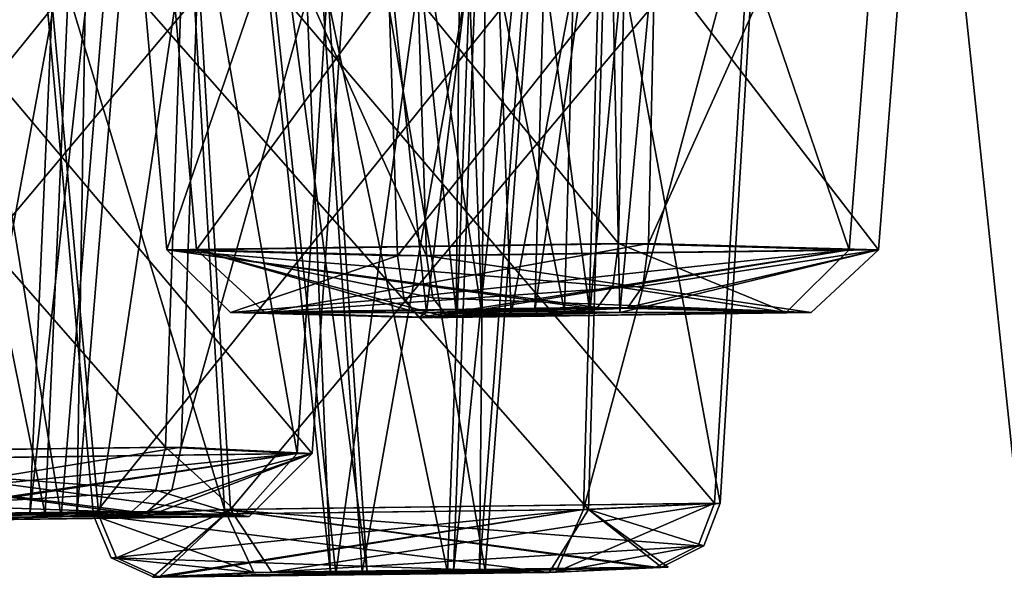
# Model space of a CAD drawing. Header units: inches. Extents: x 0.45 to 9.5, y -0.08 to 2.37.
# Tile 398 of 656: x 5.65 to 5.76, y -0.08 to -0.02. Entities that reach past the tile are written whole.
import ezdxf

# ---------------------------------------------------------------- set-up
doc = ezdxf.new("R2010")
doc.units = ezdxf.units.IN
doc.header["$LTSCALE"] = 86.857513
doc.header["$MEASUREMENT"] = 0
for name, color, linetype in [('2453', 7, 'CONTINUOUS'), ('2454', 7, 'CONTINUOUS'), ('2455', 7, 'CONTINUOUS'), ('2456', 7, 'CONTINUOUS'), ('2457', 7, 'CONTINUOUS'), ('2458', 7, 'CONTINUOUS'), ('2465', 7, 'CONTINUOUS'), ('2475', 7, 'CONTINUOUS'), ('2478', 7, 'CONTINUOUS'), ('2497', 7, 'CONTINUOUS'), ('2498', 7, 'CONTINUOUS'), ('2499', 7, 'CONTINUOUS'), ('2500', 7, 'CONTINUOUS'), ('2501', 7, 'CONTINUOUS'), ('2502', 7, 'CONTINUOUS'), ('2509', 7, 'CONTINUOUS'), ('2563', 7, 'CONTINUOUS'), ('2564', 7, 'CONTINUOUS'), ('2565', 7, 'CONTINUOUS'), ('2566', 7, 'CONTINUOUS'), ('2567', 7, 'CONTINUOUS'), ('2568', 7, 'CONTINUOUS'), ('2575', 7, 'CONTINUOUS'), ('2695', 7, 'CONTINUOUS'), ('2696', 7, 'CONTINUOUS'), ('2697', 7, 'CONTINUOUS'), ('2698', 7, 'CONTINUOUS'), ('2699', 7, 'CONTINUOUS'), ('2700', 7, 'CONTINUOUS'), ('2707', 7, 'CONTINUOUS'), ('3014', 7, 'CONTINUOUS'), ('3015', 7, 'CONTINUOUS'), ('3016', 7, 'CONTINUOUS'), ('3017', 7, 'CONTINUOUS'), ('3018', 7, 'CONTINUOUS'), ('3019', 7, 'CONTINUOUS'), ('3026', 7, 'CONTINUOUS'), ('3278', 7, 'CONTINUOUS'), ('3279', 7, 'CONTINUOUS'), ('3280', 7, 'CONTINUOUS'), ('3281', 7, 'CONTINUOUS'), ('3282', 7, 'CONTINUOUS'), ('3283', 7, 'CONTINUOUS'), ('3290', 7, 'CONTINUOUS')]:
    doc.layers.add(name, color=color, linetype=linetype)

msp = doc.modelspace()

# ---------------------------------------------------------------- linework, layer by layer
at = {"layer": '2453', "linetype": 'CONTINUOUS'}
for points in [[(5.71514, -0.0019, -4.79946), (5.65061, -0.00234, -4.8168), (5.71312, -0.07345, -4.80552), (5.71514, -0.0019, -4.79946)], [(5.72816, -0.07273, -4.86149), (5.71514, -0.0019, -4.79946), (5.71312, -0.07345, -4.80552), (5.72816, -0.07273, -4.86149)], [(5.73248, -0.00145, -4.86398), (5.71514, -0.0019, -4.79946), (5.72816, -0.07273, -4.86149), (5.73248, -0.00145, -4.86398)], [(5.65061, -0.00234, -4.8168), (5.65715, -0.07416, -4.82057), (5.71312, -0.07345, -4.80552), (5.65061, -0.00234, -4.8168)]]:
    msp.add_3dface(points, dxfattribs=at)
at = {"layer": '2454', "linetype": 'CONTINUOUS'}
for points in [[(5.72629, -0.07762, -4.86041), (5.72816, -0.07273, -4.86149), (5.71312, -0.07345, -4.80552), (5.72629, -0.07762, -4.86041)], [(5.65715, -0.07416, -4.82057), (5.70861, -0.08065, -4.81201), (5.71312, -0.07345, -4.80552), (5.65715, -0.07416, -4.82057)], [(5.70861, -0.08065, -4.81201), (5.65715, -0.07416, -4.82057), (5.65917, -0.07897, -4.82173), (5.70861, -0.08065, -4.81201)], [(5.70861, -0.08065, -4.81201), (5.72223, -0.08006, -4.85624), (5.71312, -0.07345, -4.80552), (5.70861, -0.08065, -4.81201)], [(5.72147, -0.08005, -4.85764), (5.72629, -0.07762, -4.86041), (5.71312, -0.07345, -4.80552), (5.72147, -0.08005, -4.85764)], [(5.72223, -0.08006, -4.85624), (5.72147, -0.08005, -4.85764), (5.71312, -0.07345, -4.80552), (5.72223, -0.08006, -4.85624)], [(5.66406, -0.08121, -4.82455), (5.70861, -0.08065, -4.81201), (5.65917, -0.07897, -4.82173), (5.66406, -0.08121, -4.82455)]]:
    msp.add_3dface(points, dxfattribs=at)
at = {"layer": '2455', "linetype": 'CONTINUOUS'}
for points in [[(5.72816, -0.07273, -4.86149), (5.67692, -0.08062, -4.87017), (5.67219, -0.07345, -4.87654), (5.72816, -0.07273, -4.86149)], [(5.67692, -0.08062, -4.87017), (5.72816, -0.07273, -4.86149), (5.72629, -0.07762, -4.86041), (5.67692, -0.08062, -4.87017)], [(5.65715, -0.07416, -4.82057), (5.67219, -0.07345, -4.87654), (5.65917, -0.07897, -4.82173), (5.65715, -0.07416, -4.82057)], [(5.67219, -0.07345, -4.87654), (5.66406, -0.08121, -4.82455), (5.65917, -0.07897, -4.82173), (5.67219, -0.07345, -4.87654)], [(5.67692, -0.08062, -4.87017), (5.6633, -0.08121, -4.82594), (5.67219, -0.07345, -4.87654), (5.67692, -0.08062, -4.87017)], [(5.6633, -0.08121, -4.82594), (5.66406, -0.08121, -4.82455), (5.67219, -0.07345, -4.87654), (5.6633, -0.08121, -4.82594)], [(5.72147, -0.08005, -4.85764), (5.67692, -0.08062, -4.87017), (5.72629, -0.07762, -4.86041), (5.72147, -0.08005, -4.85764)]]:
    msp.add_3dface(points, dxfattribs=at)
at = {"layer": '2456', "linetype": 'CONTINUOUS'}
for points in [[(5.65061, -0.00234, -4.8168), (5.66795, -0.0019, -4.88132), (5.65715, -0.07416, -4.82057), (5.65061, -0.00234, -4.8168)], [(5.66795, -0.0019, -4.88132), (5.67219, -0.07345, -4.87654), (5.65715, -0.07416, -4.82057), (5.66795, -0.0019, -4.88132)], [(5.66795, -0.0019, -4.88132), (5.73248, -0.00145, -4.86398), (5.67219, -0.07345, -4.87654), (5.66795, -0.0019, -4.88132)], [(5.73248, -0.00145, -4.86398), (5.72816, -0.07273, -4.86149), (5.67219, -0.07345, -4.87654), (5.73248, -0.00145, -4.86398)]]:
    msp.add_3dface(points, dxfattribs=at)
at = {"layer": '2457', "linetype": 'CONTINUOUS'}
for points in [[(5.67692, -0.08062, -4.87017), (5.68783, -0.08063, -4.84958), (5.6633, -0.08121, -4.82594), (5.67692, -0.08062, -4.87017)], [(5.68783, -0.08063, -4.84958), (5.68424, -0.0808, -4.83618), (5.6633, -0.08121, -4.82594), (5.68783, -0.08063, -4.84958)], [(5.6633, -0.08121, -4.82594), (5.68424, -0.0808, -4.83618), (5.66406, -0.08121, -4.82455), (5.6633, -0.08121, -4.82594)], [(5.68424, -0.0808, -4.83618), (5.6977, -0.08063, -4.8326), (5.66406, -0.08121, -4.82455), (5.68424, -0.0808, -4.83618)], [(5.66406, -0.08121, -4.82455), (5.6977, -0.08063, -4.8326), (5.70861, -0.08065, -4.81201), (5.66406, -0.08121, -4.82455)], [(5.72147, -0.08005, -4.85764), (5.68783, -0.08063, -4.84958), (5.67692, -0.08062, -4.87017), (5.72147, -0.08005, -4.85764)], [(5.70129, -0.08046, -4.84601), (5.68783, -0.08063, -4.84958), (5.72147, -0.08005, -4.85764), (5.70129, -0.08046, -4.84601)], [(5.6977, -0.08063, -4.8326), (5.70129, -0.08046, -4.84601), (5.72223, -0.08006, -4.85624), (5.6977, -0.08063, -4.8326)], [(5.70861, -0.08065, -4.81201), (5.6977, -0.08063, -4.8326), (5.72223, -0.08006, -4.85624), (5.70861, -0.08065, -4.81201)], [(5.72223, -0.08006, -4.85624), (5.70129, -0.08046, -4.84601), (5.72147, -0.08005, -4.85764), (5.72223, -0.08006, -4.85624)]]:
    msp.add_3dface(points, dxfattribs=at)
at = {"layer": '2458', "linetype": 'CONTINUOUS'}
for points in [[(5.67893, 0.05051, -4.86039), (5.67025, 0.05071, -4.82811), (5.68783, -0.08063, -4.84958), (5.67893, 0.05051, -4.86039)], [(5.67025, 0.05071, -4.82811), (5.68424, -0.0808, -4.83618), (5.68783, -0.08063, -4.84958), (5.67025, 0.05071, -4.82811)], [(5.7112, 0.0503, -4.85172), (5.67893, 0.05051, -4.86039), (5.70129, -0.08046, -4.84601), (5.7112, 0.0503, -4.85172)], [(5.70129, -0.08046, -4.84601), (5.67893, 0.05051, -4.86039), (5.68783, -0.08063, -4.84958), (5.70129, -0.08046, -4.84601)]]:
    msp.add_3dface(points, dxfattribs=at)
at = {"layer": '2465', "linetype": 'CONTINUOUS'}
for points in [[(5.67025, 0.05071, -4.82811), (5.70252, 0.05051, -4.81944), (5.68424, -0.0808, -4.83618), (5.67025, 0.05071, -4.82811)], [(5.68424, -0.0808, -4.83618), (5.70252, 0.05051, -4.81944), (5.6977, -0.08063, -4.8326), (5.68424, -0.0808, -4.83618)], [(5.70252, 0.05051, -4.81944), (5.7112, 0.0503, -4.85172), (5.6977, -0.08063, -4.8326), (5.70252, 0.05051, -4.81944)], [(5.6977, -0.08063, -4.8326), (5.7112, 0.0503, -4.85172), (5.70129, -0.08046, -4.84601), (5.6977, -0.08063, -4.8326)]]:
    msp.add_3dface(points, dxfattribs=at)
at = {"layer": '2475', "linetype": 'CONTINUOUS'}
for points in [[(5.80196, -0.0019, -4.37969), (5.75475, -0.00234, -4.42697), (5.80325, -0.07345, -4.38595), (5.80196, -0.0019, -4.37969)], [(5.75475, -0.00234, -4.42697), (5.7623, -0.07416, -4.42697), (5.80325, -0.07345, -4.38595), (5.75475, -0.00234, -4.42697)]]:
    msp.add_3dface(points, dxfattribs=at)
at = {"layer": '2478', "linetype": 'CONTINUOUS'}
msp.add_3dface([(5.75475, -0.00234, -4.42697), (5.80203, -0.0019, -4.47418), (5.7623, -0.07416, -4.42697), (5.75475, -0.00234, -4.42697)], dxfattribs=at)
at = {"layer": '2497', "linetype": 'CONTINUOUS'}
for points in [[(5.66727, -0.0019, -3.97275), (5.65002, -0.00234, -4.0373), (5.67151, -0.07345, -3.97753), (5.66727, -0.0019, -3.97275)], [(5.73182, -0.00145, -3.99), (5.66727, -0.0019, -3.97275), (5.7275, -0.07273, -3.99249), (5.73182, -0.00145, -3.99)], [(5.7275, -0.07273, -3.99249), (5.66727, -0.0019, -3.97275), (5.67151, -0.07345, -3.97753), (5.7275, -0.07273, -3.99249)], [(5.65002, -0.00234, -4.0373), (5.65656, -0.07416, -4.03352), (5.67151, -0.07345, -3.97753), (5.65002, -0.00234, -4.0373)]]:
    msp.add_3dface(points, dxfattribs=at)
at = {"layer": '2498', "linetype": 'CONTINUOUS'}
for points in [[(5.72563, -0.07762, -3.99357), (5.7275, -0.07273, -3.99249), (5.67151, -0.07345, -3.97753), (5.72563, -0.07762, -3.99357)], [(5.65656, -0.07416, -4.03352), (5.67488, -0.08065, -3.98469), (5.67151, -0.07345, -3.97753), (5.65656, -0.07416, -4.03352)], [(5.67488, -0.08065, -3.98469), (5.65656, -0.07416, -4.03352), (5.65858, -0.07897, -4.03236), (5.67488, -0.08065, -3.98469)], [(5.72082, -0.08005, -3.99636), (5.72563, -0.07762, -3.99357), (5.67151, -0.07345, -3.97753), (5.72082, -0.08005, -3.99636)], [(5.67488, -0.08065, -3.98469), (5.72, -0.08006, -3.995), (5.67151, -0.07345, -3.97753), (5.67488, -0.08065, -3.98469)], [(5.72, -0.08006, -3.995), (5.72082, -0.08005, -3.99636), (5.67151, -0.07345, -3.97753), (5.72, -0.08006, -3.995)], [(5.66346, -0.08121, -4.02953), (5.67488, -0.08065, -3.98469), (5.65858, -0.07897, -4.03236), (5.66346, -0.08121, -4.02953)]]:
    msp.add_3dface(points, dxfattribs=at)
at = {"layer": '2499', "linetype": 'CONTINUOUS'}
for points in [[(5.7275, -0.07273, -3.99249), (5.7094, -0.08062, -4.04121), (5.71255, -0.07345, -4.04849), (5.7275, -0.07273, -3.99249)], [(5.7094, -0.08062, -4.04121), (5.7275, -0.07273, -3.99249), (5.72563, -0.07762, -3.99357), (5.7094, -0.08062, -4.04121)], [(5.65656, -0.07416, -4.03352), (5.71255, -0.07345, -4.04849), (5.65858, -0.07897, -4.03236), (5.65656, -0.07416, -4.03352)], [(5.71255, -0.07345, -4.04849), (5.66346, -0.08121, -4.02953), (5.65858, -0.07897, -4.03236), (5.71255, -0.07345, -4.04849)], [(5.66429, -0.08121, -4.03089), (5.66346, -0.08121, -4.02953), (5.71255, -0.07345, -4.04849), (5.66429, -0.08121, -4.03089)], [(5.7094, -0.08062, -4.04121), (5.66429, -0.08121, -4.03089), (5.71255, -0.07345, -4.04849), (5.7094, -0.08062, -4.04121)], [(5.72082, -0.08005, -3.99636), (5.7094, -0.08062, -4.04121), (5.72563, -0.07762, -3.99357), (5.72082, -0.08005, -3.99636)]]:
    msp.add_3dface(points, dxfattribs=at)
at = {"layer": '2500', "linetype": 'CONTINUOUS'}
for points in [[(5.65002, -0.00234, -4.0373), (5.71458, -0.0019, -4.05455), (5.65656, -0.07416, -4.03352), (5.65002, -0.00234, -4.0373)], [(5.71458, -0.0019, -4.05455), (5.71255, -0.07345, -4.04849), (5.65656, -0.07416, -4.03352), (5.71458, -0.0019, -4.05455)], [(5.71458, -0.0019, -4.05455), (5.73182, -0.00145, -3.99), (5.71255, -0.07345, -4.04849), (5.71458, -0.0019, -4.05455)], [(5.73182, -0.00145, -3.99), (5.7275, -0.07273, -3.99249), (5.71255, -0.07345, -4.04849), (5.73182, -0.00145, -3.99)]]:
    msp.add_3dface(points, dxfattribs=at)
at = {"layer": '2501', "linetype": 'CONTINUOUS'}
for points in [[(5.68362, -0.0808, -4.01787), (5.68726, -0.08063, -4.00442), (5.66346, -0.08121, -4.02953), (5.68362, -0.0808, -4.01787)], [(5.66346, -0.08121, -4.02953), (5.68726, -0.08063, -4.00442), (5.67488, -0.08065, -3.98469), (5.66346, -0.08121, -4.02953)], [(5.66429, -0.08121, -4.03089), (5.68362, -0.0808, -4.01787), (5.66346, -0.08121, -4.02953), (5.66429, -0.08121, -4.03089)], [(5.7094, -0.08062, -4.04121), (5.69702, -0.08063, -4.02147), (5.66429, -0.08121, -4.03089), (5.7094, -0.08062, -4.04121)], [(5.69702, -0.08063, -4.02147), (5.68362, -0.0808, -4.01787), (5.66429, -0.08121, -4.03089), (5.69702, -0.08063, -4.02147)], [(5.67488, -0.08065, -3.98469), (5.68726, -0.08063, -4.00442), (5.72, -0.08006, -3.995), (5.67488, -0.08065, -3.98469)], [(5.68726, -0.08063, -4.00442), (5.70066, -0.08046, -4.00802), (5.72, -0.08006, -3.995), (5.68726, -0.08063, -4.00442)], [(5.70066, -0.08046, -4.00802), (5.69702, -0.08063, -4.02147), (5.72082, -0.08005, -3.99636), (5.70066, -0.08046, -4.00802)], [(5.72082, -0.08005, -3.99636), (5.69702, -0.08063, -4.02147), (5.7094, -0.08062, -4.04121), (5.72082, -0.08005, -3.99636)], [(5.72, -0.08006, -3.995), (5.70066, -0.08046, -4.00802), (5.72082, -0.08005, -3.99636), (5.72, -0.08006, -3.995)]]:
    msp.add_3dface(points, dxfattribs=at)
at = {"layer": '2502', "linetype": 'CONTINUOUS'}
for points in [[(5.70193, 0.05051, -4.03458), (5.66964, 0.05071, -4.02596), (5.69702, -0.08063, -4.02147), (5.70193, 0.05051, -4.03458)], [(5.66964, 0.05071, -4.02596), (5.68362, -0.0808, -4.01787), (5.69702, -0.08063, -4.02147), (5.66964, 0.05071, -4.02596)], [(5.70066, -0.08046, -4.00802), (5.70193, 0.05051, -4.03458), (5.69702, -0.08063, -4.02147), (5.70066, -0.08046, -4.00802)], [(5.71056, 0.0503, -4.00229), (5.70193, 0.05051, -4.03458), (5.70066, -0.08046, -4.00802), (5.71056, 0.0503, -4.00229)]]:
    msp.add_3dface(points, dxfattribs=at)
at = {"layer": '2509', "linetype": 'CONTINUOUS'}
for points in [[(5.66964, 0.05071, -4.02596), (5.67827, 0.05051, -3.99367), (5.68362, -0.0808, -4.01787), (5.66964, 0.05071, -4.02596)], [(5.67827, 0.05051, -3.99367), (5.71056, 0.0503, -4.00229), (5.68726, -0.08063, -4.00442), (5.67827, 0.05051, -3.99367)], [(5.68362, -0.0808, -4.01787), (5.67827, 0.05051, -3.99367), (5.68726, -0.08063, -4.00442), (5.68362, -0.0808, -4.01787)], [(5.68726, -0.08063, -4.00442), (5.71056, 0.0503, -4.00229), (5.70066, -0.08046, -4.00802), (5.68726, -0.08063, -4.00442)]]:
    msp.add_3dface(points, dxfattribs=at)
at = {"layer": '2563', "linetype": 'CONTINUOUS'}
for points in [[(5.66907, 0.00524, -5.62719), (5.68643, 0.0045, -5.56285), (5.66656, -0.06634, -5.62285), (5.66907, 0.00524, -5.62719)], [(5.68643, 0.0045, -5.56285), (5.62177, 0.00376, -5.5454), (5.68153, -0.06706, -5.56686), (5.68643, 0.0045, -5.56285)], [(5.62177, 0.00376, -5.5454), (5.62553, -0.06777, -5.55191), (5.68153, -0.06706, -5.56686), (5.62177, 0.00376, -5.5454)], [(5.66656, -0.06634, -5.62285), (5.68643, 0.0045, -5.56285), (5.68153, -0.06706, -5.56686), (5.66656, -0.06634, -5.62285)]]:
    msp.add_3dface(points, dxfattribs=at)
at = {"layer": '2564', "linetype": 'CONTINUOUS'}
for points in [[(5.66548, -0.07123, -5.62098), (5.66656, -0.06634, -5.62285), (5.68153, -0.06706, -5.56686), (5.66548, -0.07123, -5.62098)], [(5.62553, -0.06777, -5.55191), (5.67434, -0.07426, -5.57018), (5.68153, -0.06706, -5.56686), (5.62553, -0.06777, -5.55191)], [(5.6627, -0.07367, -5.61617), (5.66548, -0.07123, -5.62098), (5.68153, -0.06706, -5.56686), (5.6627, -0.07367, -5.61617)], [(5.66415, -0.07367, -5.61528), (5.6627, -0.07367, -5.61617), (5.68153, -0.06706, -5.56686), (5.66415, -0.07367, -5.61528)], [(5.67434, -0.07426, -5.57018), (5.66415, -0.07367, -5.61528), (5.68153, -0.06706, -5.56686), (5.67434, -0.07426, -5.57018)], [(5.67434, -0.07426, -5.57018), (5.62553, -0.06777, -5.55191), (5.6267, -0.07259, -5.55393), (5.67434, -0.07426, -5.57018)], [(5.62952, -0.07482, -5.55881), (5.67434, -0.07426, -5.57018), (5.6267, -0.07259, -5.55393), (5.62952, -0.07482, -5.55881)]]:
    msp.add_3dface(points, dxfattribs=at)
at = {"layer": '2565', "linetype": 'CONTINUOUS'}
for points in [[(5.66656, -0.06634, -5.62285), (5.61788, -0.07423, -5.6048), (5.61057, -0.06706, -5.6079), (5.66656, -0.06634, -5.62285)], [(5.61788, -0.07423, -5.6048), (5.66656, -0.06634, -5.62285), (5.66548, -0.07123, -5.62098), (5.61788, -0.07423, -5.6048)], [(5.6627, -0.07367, -5.61617), (5.61788, -0.07423, -5.6048), (5.66548, -0.07123, -5.62098), (5.6627, -0.07367, -5.61617)]]:
    msp.add_3dface(points, dxfattribs=at)
at = {"layer": '2566', "linetype": 'CONTINUOUS'}
for points in [[(5.60439, 0.00449, -5.60972), (5.66907, 0.00524, -5.62719), (5.61057, -0.06706, -5.6079), (5.60439, 0.00449, -5.60972)], [(5.66907, 0.00524, -5.62719), (5.66656, -0.06634, -5.62285), (5.61057, -0.06706, -5.6079), (5.66907, 0.00524, -5.62719)]]:
    msp.add_3dface(points, dxfattribs=at)
at = {"layer": '2567', "linetype": 'CONTINUOUS'}
for points in [[(5.6627, -0.07367, -5.61617), (5.63759, -0.07425, -5.59237), (5.61788, -0.07423, -5.6048), (5.6627, -0.07367, -5.61617)], [(5.64118, -0.07442, -5.57897), (5.65463, -0.07424, -5.58261), (5.62952, -0.07482, -5.55881), (5.64118, -0.07442, -5.57897)], [(5.62952, -0.07482, -5.55881), (5.65463, -0.07424, -5.58261), (5.67434, -0.07426, -5.57018), (5.62952, -0.07482, -5.55881)], [(5.65104, -0.07407, -5.59601), (5.63759, -0.07425, -5.59237), (5.6627, -0.07367, -5.61617), (5.65104, -0.07407, -5.59601)], [(5.65463, -0.07424, -5.58261), (5.65104, -0.07407, -5.59601), (5.66415, -0.07367, -5.61528), (5.65463, -0.07424, -5.58261)], [(5.66415, -0.07367, -5.61528), (5.65104, -0.07407, -5.59601), (5.6627, -0.07367, -5.61617), (5.66415, -0.07367, -5.61528)], [(5.67434, -0.07426, -5.57018), (5.65463, -0.07424, -5.58261), (5.66415, -0.07367, -5.61528), (5.67434, -0.07426, -5.57018)]]:
    msp.add_3dface(points, dxfattribs=at)
at = {"layer": '2568', "linetype": 'CONTINUOUS'}
for points in [[(5.65677, 0.0567, -5.60591), (5.62448, 0.05691, -5.59728), (5.65104, -0.07407, -5.59601), (5.65677, 0.0567, -5.60591)], [(5.65104, -0.07407, -5.59601), (5.62448, 0.05691, -5.59728), (5.63759, -0.07425, -5.59237), (5.65104, -0.07407, -5.59601)]]:
    msp.add_3dface(points, dxfattribs=at)
at = {"layer": '2575', "linetype": 'CONTINUOUS'}
for points in [[(5.6331, 0.05711, -5.56499), (5.66539, 0.05691, -5.57362), (5.64118, -0.07442, -5.57897), (5.6331, 0.05711, -5.56499)], [(5.64118, -0.07442, -5.57897), (5.66539, 0.05691, -5.57362), (5.65463, -0.07424, -5.58261), (5.64118, -0.07442, -5.57897)], [(5.65463, -0.07424, -5.58261), (5.65677, 0.0567, -5.60591), (5.65104, -0.07407, -5.59601), (5.65463, -0.07424, -5.58261)], [(5.66539, 0.05691, -5.57362), (5.65677, 0.0567, -5.60591), (5.65463, -0.07424, -5.58261), (5.66539, 0.05691, -5.57362)]]:
    msp.add_3dface(points, dxfattribs=at)
at = {"layer": '2695', "linetype": 'CONTINUOUS'}
for points in [[(5.66726, 0.00524, -3.22689), (5.60286, 0.0045, -3.24402), (5.66476, -0.06634, -3.23122), (5.66726, 0.00524, -3.22689)], [(5.66476, -0.06634, -3.23122), (5.60286, 0.0045, -3.24402), (5.60879, -0.06706, -3.24626), (5.66476, -0.06634, -3.23122)]]:
    msp.add_3dface(points, dxfattribs=at)
at = {"layer": '2696', "linetype": 'CONTINUOUS'}
for points in [[(5.66368, -0.07123, -3.2331), (5.66476, -0.06634, -3.23122), (5.60879, -0.06706, -3.24626), (5.66368, -0.07123, -3.2331)], [(5.66091, -0.07367, -3.23791), (5.66368, -0.07123, -3.2331), (5.60879, -0.06706, -3.24626), (5.66091, -0.07367, -3.23791)], [(5.61525, -0.07426, -3.25083), (5.65941, -0.07367, -3.2371), (5.60879, -0.06706, -3.24626), (5.61525, -0.07426, -3.25083)], [(5.65941, -0.07367, -3.2371), (5.66091, -0.07367, -3.23791), (5.60879, -0.06706, -3.24626), (5.65941, -0.07367, -3.2371)]]:
    msp.add_3dface(points, dxfattribs=at)
at = {"layer": '2697', "linetype": 'CONTINUOUS'}
for points in [[(5.67347, -0.07423, -3.28241), (5.66476, -0.06634, -3.23122), (5.66368, -0.07123, -3.2331), (5.67347, -0.07423, -3.28241)], [(5.66476, -0.06634, -3.23122), (5.67347, -0.07423, -3.28241), (5.67981, -0.06706, -3.28719), (5.66476, -0.06634, -3.23122)], [(5.62384, -0.06777, -3.30223), (5.67981, -0.06706, -3.28719), (5.625, -0.07259, -3.30021), (5.62384, -0.06777, -3.30223)], [(5.67981, -0.06706, -3.28719), (5.62782, -0.07482, -3.29533), (5.625, -0.07259, -3.30021), (5.67981, -0.06706, -3.28719)], [(5.62931, -0.07482, -3.29614), (5.62782, -0.07482, -3.29533), (5.67981, -0.06706, -3.28719), (5.62931, -0.07482, -3.29614)], [(5.67347, -0.07423, -3.28241), (5.62931, -0.07482, -3.29614), (5.67981, -0.06706, -3.28719), (5.67347, -0.07423, -3.28241)], [(5.66091, -0.07367, -3.23791), (5.67347, -0.07423, -3.28241), (5.66368, -0.07123, -3.2331), (5.66091, -0.07367, -3.23791)]]:
    msp.add_3dface(points, dxfattribs=at)
at = {"layer": '2698', "linetype": 'CONTINUOUS'}
for points in [[(5.66726, 0.00524, -3.22689), (5.66476, -0.06634, -3.23122), (5.67981, -0.06706, -3.28719), (5.66726, 0.00524, -3.22689)], [(5.68447, 0.00449, -3.29163), (5.66726, 0.00524, -3.22689), (5.67981, -0.06706, -3.28719), (5.68447, 0.00449, -3.29163)], [(5.62008, 0.00376, -3.30874), (5.68447, 0.00449, -3.29163), (5.62384, -0.06777, -3.30223), (5.62008, 0.00376, -3.30874)], [(5.68447, 0.00449, -3.29163), (5.67981, -0.06706, -3.28719), (5.62384, -0.06777, -3.30223), (5.68447, 0.00449, -3.29163)]]:
    msp.add_3dface(points, dxfattribs=at)
at = {"layer": '2699', "linetype": 'CONTINUOUS'}
for points in [[(5.61525, -0.07426, -3.25083), (5.63587, -0.07424, -3.26168), (5.65941, -0.07367, -3.2371), (5.61525, -0.07426, -3.25083)], [(5.67347, -0.07423, -3.28241), (5.65285, -0.07425, -3.27156), (5.62931, -0.07482, -3.29614), (5.67347, -0.07423, -3.28241)], [(5.65285, -0.07425, -3.27156), (5.63945, -0.07442, -3.27514), (5.62931, -0.07482, -3.29614), (5.65285, -0.07425, -3.27156)], [(5.63587, -0.07424, -3.26168), (5.64928, -0.07407, -3.25809), (5.65941, -0.07367, -3.2371), (5.63587, -0.07424, -3.26168)], [(5.64928, -0.07407, -3.25809), (5.65285, -0.07425, -3.27156), (5.66091, -0.07367, -3.23791), (5.64928, -0.07407, -3.25809)], [(5.65941, -0.07367, -3.2371), (5.64928, -0.07407, -3.25809), (5.66091, -0.07367, -3.23791), (5.65941, -0.07367, -3.2371)], [(5.66091, -0.07367, -3.23791), (5.65285, -0.07425, -3.27156), (5.67347, -0.07423, -3.28241), (5.66091, -0.07367, -3.23791)]]:
    msp.add_3dface(points, dxfattribs=at)
at = {"layer": '2700', "linetype": 'CONTINUOUS'}
for points in [[(5.66366, 0.05691, -3.28046), (5.63138, 0.05711, -3.28914), (5.65285, -0.07425, -3.27156), (5.66366, 0.05691, -3.28046)], [(5.63138, 0.05711, -3.28914), (5.63945, -0.07442, -3.27514), (5.65285, -0.07425, -3.27156), (5.63138, 0.05711, -3.28914)], [(5.65499, 0.0567, -3.24818), (5.66366, 0.05691, -3.28046), (5.64928, -0.07407, -3.25809), (5.65499, 0.0567, -3.24818)], [(5.64928, -0.07407, -3.25809), (5.66366, 0.05691, -3.28046), (5.65285, -0.07425, -3.27156), (5.64928, -0.07407, -3.25809)]]:
    msp.add_3dface(points, dxfattribs=at)
at = {"layer": '2707', "linetype": 'CONTINUOUS'}
for points in [[(5.62271, 0.05691, -3.25686), (5.65499, 0.0567, -3.24818), (5.63587, -0.07424, -3.26168), (5.62271, 0.05691, -3.25686)], [(5.63587, -0.07424, -3.26168), (5.65499, 0.0567, -3.24818), (5.64928, -0.07407, -3.25809), (5.63587, -0.07424, -3.26168)]]:
    msp.add_3dface(points, dxfattribs=at)
at = {"layer": '3014', "linetype": 'CONTINUOUS'}
for points in [[(5.72156, 0.02924, -6.71855), (5.75185, 0.02781, -6.65901), (5.71999, -0.04303, -6.71375), (5.72156, 0.02924, -6.71855)], [(5.75185, 0.02781, -6.65901), (5.6923, 0.02638, -6.62874), (5.74627, -0.04375, -6.66209), (5.75185, 0.02781, -6.65901)], [(5.71999, -0.04303, -6.71375), (5.75185, 0.02781, -6.65901), (5.74627, -0.04375, -6.66209), (5.71999, -0.04303, -6.71375)], [(5.6923, 0.02638, -6.62874), (5.69461, -0.04446, -6.63582), (5.74627, -0.04375, -6.66209), (5.6923, 0.02638, -6.62874)]]:
    msp.add_3dface(points, dxfattribs=at)
at = {"layer": '3015', "linetype": 'CONTINUOUS'}
for points in [[(5.69461, -0.04446, -6.63582), (5.73856, -0.05095, -6.66386), (5.74627, -0.04375, -6.66209), (5.69461, -0.04446, -6.63582)], [(5.7176, -0.05035, -6.70641), (5.71932, -0.04792, -6.71169), (5.74627, -0.04375, -6.66209), (5.7176, -0.05035, -6.70641)], [(5.71917, -0.05036, -6.70585), (5.7176, -0.05035, -6.70641), (5.74627, -0.04375, -6.66209), (5.71917, -0.05036, -6.70585)], [(5.73856, -0.05095, -6.66386), (5.71917, -0.05036, -6.70585), (5.74627, -0.04375, -6.66209), (5.73856, -0.05095, -6.66386)], [(5.71932, -0.04792, -6.71169), (5.71999, -0.04303, -6.71375), (5.74627, -0.04375, -6.66209), (5.71932, -0.04792, -6.71169)], [(5.73856, -0.05095, -6.66386), (5.69461, -0.04446, -6.63582), (5.69533, -0.04927, -6.63804), (5.73856, -0.05095, -6.66386)], [(5.69707, -0.05151, -6.6434), (5.73856, -0.05095, -6.66386), (5.69533, -0.04927, -6.63804), (5.69707, -0.05151, -6.6434)]]:
    msp.add_3dface(points, dxfattribs=at)
at = {"layer": '3016', "linetype": 'CONTINUOUS'}
for points in [[(5.71999, -0.04303, -6.71375), (5.67612, -0.05092, -6.68595), (5.66833, -0.04375, -6.68748), (5.71999, -0.04303, -6.71375)], [(5.67612, -0.05092, -6.68595), (5.6955, -0.05151, -6.64396), (5.66833, -0.04375, -6.68748), (5.67612, -0.05092, -6.68595)], [(5.6955, -0.05151, -6.64396), (5.69707, -0.05151, -6.6434), (5.66833, -0.04375, -6.68748), (5.6955, -0.05151, -6.64396)], [(5.66833, -0.04375, -6.68748), (5.69707, -0.05151, -6.6434), (5.69533, -0.04927, -6.63804), (5.66833, -0.04375, -6.68748)], [(5.69461, -0.04446, -6.63582), (5.66833, -0.04375, -6.68748), (5.69533, -0.04927, -6.63804), (5.69461, -0.04446, -6.63582)], [(5.67612, -0.05092, -6.68595), (5.71999, -0.04303, -6.71375), (5.71932, -0.04792, -6.71169), (5.67612, -0.05092, -6.68595)], [(5.7176, -0.05035, -6.70641), (5.67612, -0.05092, -6.68595), (5.71932, -0.04792, -6.71169), (5.7176, -0.05035, -6.70641)]]:
    msp.add_3dface(points, dxfattribs=at)
at = {"layer": '3017', "linetype": 'CONTINUOUS'}
for points in [[(5.66201, 0.02781, -6.68828), (5.72156, 0.02924, -6.71855), (5.66833, -0.04375, -6.68748), (5.66201, 0.02781, -6.68828)], [(5.72156, 0.02924, -6.71855), (5.71999, -0.04303, -6.71375), (5.66833, -0.04375, -6.68748), (5.72156, 0.02924, -6.71855)], [(5.6923, 0.02638, -6.62874), (5.66201, 0.02781, -6.68828), (5.69461, -0.04446, -6.63582), (5.6923, 0.02638, -6.62874)], [(5.66201, 0.02781, -6.68828), (5.66833, -0.04375, -6.68748), (5.69461, -0.04446, -6.63582), (5.66201, 0.02781, -6.68828)]]:
    msp.add_3dface(points, dxfattribs=at)
at = {"layer": '3018', "linetype": 'CONTINUOUS'}
for points in [[(5.7176, -0.05035, -6.70641), (5.69799, -0.05093, -6.67791), (5.67612, -0.05092, -6.68595), (5.7176, -0.05035, -6.70641)], [(5.71039, -0.05076, -6.68426), (5.69799, -0.05093, -6.67791), (5.7176, -0.05035, -6.70641), (5.71039, -0.05076, -6.68426)], [(5.71917, -0.05036, -6.70585), (5.71039, -0.05076, -6.68426), (5.7176, -0.05035, -6.70641), (5.71917, -0.05036, -6.70585)], [(5.71669, -0.05093, -6.6719), (5.71039, -0.05076, -6.68426), (5.71917, -0.05036, -6.70585), (5.71669, -0.05093, -6.6719)], [(5.73856, -0.05095, -6.66386), (5.71669, -0.05093, -6.6719), (5.71917, -0.05036, -6.70585), (5.73856, -0.05095, -6.66386)], [(5.67612, -0.05092, -6.68595), (5.69799, -0.05093, -6.67791), (5.6955, -0.05151, -6.64396), (5.67612, -0.05092, -6.68595)], [(5.69799, -0.05093, -6.67791), (5.70429, -0.0511, -6.66555), (5.6955, -0.05151, -6.64396), (5.69799, -0.05093, -6.67791)], [(5.6955, -0.05151, -6.64396), (5.70429, -0.0511, -6.66555), (5.69707, -0.05151, -6.6434), (5.6955, -0.05151, -6.64396)], [(5.70429, -0.0511, -6.66555), (5.71669, -0.05093, -6.6719), (5.69707, -0.05151, -6.6434), (5.70429, -0.0511, -6.66555)], [(5.69707, -0.05151, -6.6434), (5.71669, -0.05093, -6.6719), (5.73856, -0.05095, -6.66386), (5.69707, -0.05151, -6.6434)]]:
    msp.add_3dface(points, dxfattribs=at)
at = {"layer": '3019', "linetype": 'CONTINUOUS'}
for points in [[(5.68414, 0.08024, -6.67999), (5.69929, 0.08044, -6.65019), (5.69799, -0.05093, -6.67791), (5.68414, 0.08024, -6.67999)], [(5.71393, 0.08003, -6.69514), (5.68414, 0.08024, -6.67999), (5.71039, -0.05076, -6.68426), (5.71393, 0.08003, -6.69514)], [(5.71039, -0.05076, -6.68426), (5.68414, 0.08024, -6.67999), (5.69799, -0.05093, -6.67791), (5.71039, -0.05076, -6.68426)], [(5.69929, 0.08044, -6.65019), (5.70429, -0.0511, -6.66555), (5.69799, -0.05093, -6.67791), (5.69929, 0.08044, -6.65019)]]:
    msp.add_3dface(points, dxfattribs=at)
at = {"layer": '3026', "linetype": 'CONTINUOUS'}
for points in [[(5.69929, 0.08044, -6.65019), (5.72908, 0.08024, -6.66535), (5.70429, -0.0511, -6.66555), (5.69929, 0.08044, -6.65019)], [(5.70429, -0.0511, -6.66555), (5.72908, 0.08024, -6.66535), (5.71669, -0.05093, -6.6719), (5.70429, -0.0511, -6.66555)], [(5.71669, -0.05093, -6.6719), (5.71393, 0.08003, -6.69514), (5.71039, -0.05076, -6.68426), (5.71669, -0.05093, -6.6719)], [(5.72908, 0.08024, -6.66535), (5.71393, 0.08003, -6.69514), (5.71669, -0.05093, -6.6719), (5.72908, 0.08024, -6.66535)]]:
    msp.add_3dface(points, dxfattribs=at)
at = {"layer": '3278', "linetype": 'CONTINUOUS'}
for points in [[(5.7181, 0.02924, -2.13544), (5.6586, 0.02781, -2.16581), (5.71654, -0.04303, -2.14025), (5.7181, 0.02924, -2.13544)], [(5.6586, 0.02781, -2.16581), (5.68898, 0.02638, -2.2253), (5.66492, -0.04375, -2.1666), (5.6586, 0.02781, -2.16581)], [(5.71654, -0.04303, -2.14025), (5.6586, 0.02781, -2.16581), (5.66492, -0.04375, -2.1666), (5.71654, -0.04303, -2.14025)], [(5.68898, 0.02638, -2.2253), (5.69128, -0.04446, -2.21821), (5.66492, -0.04375, -2.1666), (5.68898, 0.02638, -2.2253)]]:
    msp.add_3dface(points, dxfattribs=at)
at = {"layer": '3279', "linetype": 'CONTINUOUS'}
for points in [[(5.71588, -0.04792, -2.14231), (5.71654, -0.04303, -2.14025), (5.66492, -0.04375, -2.1666), (5.71588, -0.04792, -2.14231)], [(5.71416, -0.05035, -2.14759), (5.71588, -0.04792, -2.14231), (5.66492, -0.04375, -2.1666), (5.71416, -0.05035, -2.14759)], [(5.6722, -0.05095, -2.1697), (5.71257, -0.05036, -2.14712), (5.66492, -0.04375, -2.1666), (5.6722, -0.05095, -2.1697)], [(5.69128, -0.04446, -2.21821), (5.6722, -0.05095, -2.1697), (5.66492, -0.04375, -2.1666), (5.69128, -0.04446, -2.21821)], [(5.71257, -0.05036, -2.14712), (5.71416, -0.05035, -2.14759), (5.66492, -0.04375, -2.1666), (5.71257, -0.05036, -2.14712)], [(5.6722, -0.05095, -2.1697), (5.69128, -0.04446, -2.21821), (5.692, -0.04927, -2.216), (5.6722, -0.05095, -2.1697)], [(5.69373, -0.05151, -2.21063), (5.6722, -0.05095, -2.1697), (5.692, -0.04927, -2.216), (5.69373, -0.05151, -2.21063)]]:
    msp.add_3dface(points, dxfattribs=at)
at = {"layer": '3280', "linetype": 'CONTINUOUS'}
for points in [[(5.69128, -0.04446, -2.21821), (5.7429, -0.04375, -2.19187), (5.692, -0.04927, -2.216), (5.69128, -0.04446, -2.21821)], [(5.7429, -0.04375, -2.19187), (5.69373, -0.05151, -2.21063), (5.692, -0.04927, -2.216), (5.7429, -0.04375, -2.19187)], [(5.69533, -0.05151, -2.21111), (5.69373, -0.05151, -2.21063), (5.7429, -0.04375, -2.19187), (5.69533, -0.05151, -2.21111)], [(5.7357, -0.05092, -2.18853), (5.69533, -0.05151, -2.21111), (5.7429, -0.04375, -2.19187), (5.7357, -0.05092, -2.18853)], [(5.7357, -0.05092, -2.18853), (5.71654, -0.04303, -2.14025), (5.71588, -0.04792, -2.14231), (5.7357, -0.05092, -2.18853)], [(5.71654, -0.04303, -2.14025), (5.7357, -0.05092, -2.18853), (5.7429, -0.04375, -2.19187), (5.71654, -0.04303, -2.14025)], [(5.71416, -0.05035, -2.14759), (5.7357, -0.05092, -2.18853), (5.71588, -0.04792, -2.14231), (5.71416, -0.05035, -2.14759)]]:
    msp.add_3dface(points, dxfattribs=at)
at = {"layer": '3281', "linetype": 'CONTINUOUS'}
for points in [[(5.7181, 0.02924, -2.13544), (5.71654, -0.04303, -2.14025), (5.7429, -0.04375, -2.19187), (5.7181, 0.02924, -2.13544)], [(5.74848, 0.02781, -2.19494), (5.7181, 0.02924, -2.13544), (5.7429, -0.04375, -2.19187), (5.74848, 0.02781, -2.19494)], [(5.68898, 0.02638, -2.2253), (5.74848, 0.02781, -2.19494), (5.69128, -0.04446, -2.21821), (5.68898, 0.02638, -2.2253)], [(5.74848, 0.02781, -2.19494), (5.7429, -0.04375, -2.19187), (5.69128, -0.04446, -2.21821), (5.74848, 0.02781, -2.19494)]]:
    msp.add_3dface(points, dxfattribs=at)
at = {"layer": '3282', "linetype": 'CONTINUOUS'}
for points in [[(5.6722, -0.05095, -2.1697), (5.69462, -0.05093, -2.17605), (5.71257, -0.05036, -2.14712), (5.6722, -0.05095, -2.1697)], [(5.69462, -0.05093, -2.17605), (5.70698, -0.05076, -2.16975), (5.71257, -0.05036, -2.14712), (5.69462, -0.05093, -2.17605)], [(5.70698, -0.05076, -2.16975), (5.71328, -0.05093, -2.18218), (5.71416, -0.05035, -2.14759), (5.70698, -0.05076, -2.16975)], [(5.71257, -0.05036, -2.14712), (5.70698, -0.05076, -2.16975), (5.71416, -0.05035, -2.14759), (5.71257, -0.05036, -2.14712)], [(5.71416, -0.05035, -2.14759), (5.71328, -0.05093, -2.18218), (5.7357, -0.05092, -2.18853), (5.71416, -0.05035, -2.14759)], [(5.69373, -0.05151, -2.21063), (5.69462, -0.05093, -2.17605), (5.6722, -0.05095, -2.1697), (5.69373, -0.05151, -2.21063)], [(5.70092, -0.0511, -2.18847), (5.69462, -0.05093, -2.17605), (5.69373, -0.05151, -2.21063), (5.70092, -0.0511, -2.18847)], [(5.69533, -0.05151, -2.21111), (5.70092, -0.0511, -2.18847), (5.69373, -0.05151, -2.21063), (5.69533, -0.05151, -2.21111)], [(5.7357, -0.05092, -2.18853), (5.71328, -0.05093, -2.18218), (5.69533, -0.05151, -2.21111), (5.7357, -0.05092, -2.18853)], [(5.71328, -0.05093, -2.18218), (5.70092, -0.0511, -2.18847), (5.69533, -0.05151, -2.21111), (5.71328, -0.05093, -2.18218)]]:
    msp.add_3dface(points, dxfattribs=at)
at = {"layer": '3283', "linetype": 'CONTINUOUS'}
for points in [[(5.7257, 0.08024, -2.18864), (5.69594, 0.08044, -2.20384), (5.71328, -0.05093, -2.18218), (5.7257, 0.08024, -2.18864)], [(5.69594, 0.08044, -2.20384), (5.70092, -0.0511, -2.18847), (5.71328, -0.05093, -2.18218), (5.69594, 0.08044, -2.20384)], [(5.71051, 0.08003, -2.15887), (5.7257, 0.08024, -2.18864), (5.70698, -0.05076, -2.16975), (5.71051, 0.08003, -2.15887)], [(5.70698, -0.05076, -2.16975), (5.7257, 0.08024, -2.18864), (5.71328, -0.05093, -2.18218), (5.70698, -0.05076, -2.16975)]]:
    msp.add_3dface(points, dxfattribs=at)
at = {"layer": '3290', "linetype": 'CONTINUOUS'}
for points in [[(5.69594, 0.08044, -2.20384), (5.68074, 0.08024, -2.17407), (5.70092, -0.0511, -2.18847), (5.69594, 0.08044, -2.20384)], [(5.68074, 0.08024, -2.17407), (5.71051, 0.08003, -2.15887), (5.69462, -0.05093, -2.17605), (5.68074, 0.08024, -2.17407)], [(5.70092, -0.0511, -2.18847), (5.68074, 0.08024, -2.17407), (5.69462, -0.05093, -2.17605), (5.70092, -0.0511, -2.18847)], [(5.69462, -0.05093, -2.17605), (5.71051, 0.08003, -2.15887), (5.70698, -0.05076, -2.16975), (5.69462, -0.05093, -2.17605)]]:
    msp.add_3dface(points, dxfattribs=at)

doc.saveas('drawing.dxf')
